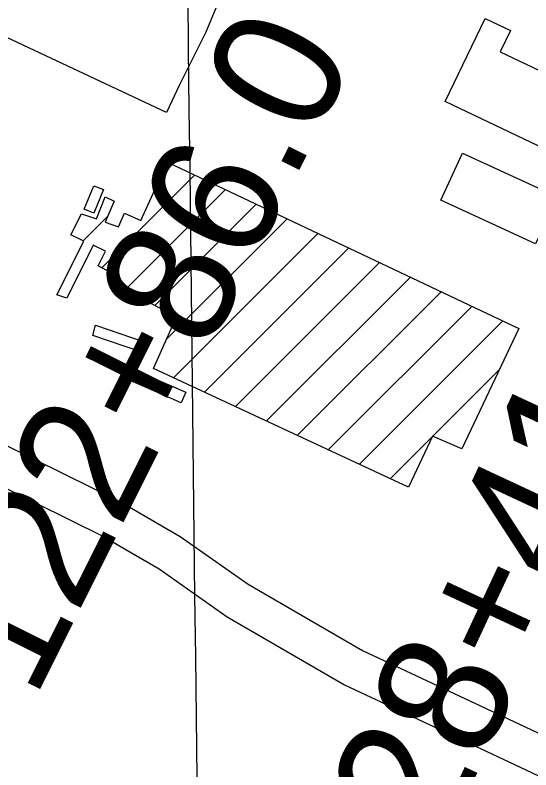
# Model space of a CAD drawing. Extents: x 3677843 to 3715951, y 511991 to 537744.
# Drawn here: x 3708282 to 3708684, y 524058 to 524646 of the extents above; entities that cross this region are included whole.
import ezdxf

# ---------------------------------------------------------------- set-up
doc = ezdxf.new("R2010")
doc.units = 0
for name, color, linetype in [('V-BLDG-OTLN', 7, 'Continuous'), ('V-GRID-MAJR', 7, 'Continuous'), ('V-ROAD-CNTR', 7, 'Continuous'), ('V-SURV-IDEN', 7, 'Continuous')]:
    doc.layers.add(name, color=color, linetype=linetype)

msp = doc.modelspace()

# ---------------------------------------------------------------- linework, layer by layer
at = {"layer": 'V-BLDG-OTLN'}
for p, q in [((3708349.62, 524449), (3708421.82, 524521.21)), ((3708367.61, 524431.64), (3708445.82, 524509.85)), ((3708390.93, 524419.61), (3708469.82, 524498.5)), ((3708335.17, 524469.91), (3708353.91, 524488.66)), ((3708400.06, 524393.38), (3708493.82, 524487.14)), ((3708405.35, 524363.31), (3708517.82, 524475.78)), ((3708429.45, 524352.06), (3708541.82, 524464.43)), ((3708453.56, 524340.82), (3708565.82, 524453.07)), ((3708477.67, 524329.57), (3708589.82, 524441.72)), ((3708501.77, 524318.32), (3708613.81, 524430.36)), ((3708525.88, 524307.07), (3708637.81, 524419)), ((3708549.99, 524295.82), (3708661.81, 524407.65)), ((3708607.29, 524317.77), (3708659.13, 524369.61)), ((3708574.1, 524284.58), (3708606.8, 524317.28))]:
    msp.add_line(p, q, dxfattribs=at)
for points in [[(3708108.6, 524707), (3708116.75, 524729.23), (3708136.27, 524769.16), (3708147.71, 524789.3), (3708439.71, 524654.31), (3708430.68, 524632.55), (3708410.18, 524591.38), (3708400.1, 524570.02)], [(3708659.69, 524617.29), (3708732.27, 524582.68), (3708714.29, 524544.96), (3708699.86, 524551.83), (3708694.81, 524541.25), (3708617.02, 524578.38), (3708647.97, 524643.22), (3708667.73, 524633.8)], [(3708687.16, 524467.64), (3708613.4, 524501.65), (3708630.27, 524538.23), (3708704.88, 524503.87)], [(3708314.64, 524427.8), (3708335.74, 524469.63), (3708325.61, 524474.73), (3708333.8, 524490.99), (3708345.53, 524487.12), (3708352.21, 524504.25), (3708359.22, 524500.96), (3708352.12, 524484.5), (3708362.68, 524480.89), (3708367.4, 524491.64), (3708379.89, 524485.8), (3708400.87, 524531.12), (3708674.35, 524401.71), (3708629.89, 524307.93), (3708607.07, 524317.86), (3708588.25, 524277.97), (3708389.89, 524370.52), (3708407.84, 524410.88), (3708357.5, 524436.86), (3708360.69, 524443.03), (3708346.89, 524450.47), (3708352.39, 524461.97), (3708342.89, 524466.71), (3708322.47, 524425.23)], [(3708343.33, 524512.7), (3708350.95, 524509.92), (3708343.47, 524491.64), (3708335.97, 524494.7)], [(3708344.64, 524404.36), (3708383.34, 524391.12), (3708380.65, 524383.23), (3708342.63, 524396.25)], [(3708371.26, 524371.03), (3708414.92, 524352.1), (3708411.39, 524343.88), (3708367.5, 524362.88)]]:
    msp.add_lwpolyline(points, close=True, dxfattribs=at)
at = {"layer": 'V-GRID-MAJR'}
msp.add_spline([(3708498.51, 517708.62), (3708427.13, 523767.24), (3708355.73, 529827.8), (3708284.32, 535888.36), (3708284.3, 535890.28)], degree=3, dxfattribs=at)
at = {"layer": 'V-ROAD-CNTR'}
for points in [[(3707937.61, 524475.76), (3708033.59, 524426.08), (3708206.89, 524344.29), (3708364.69, 524266.28), (3708410.54, 524239.77), (3708463.47, 524202.43), (3708552.5, 524150.77), (3708661.46, 524099.64), (3708809.25, 524029.99), (3709022.67, 523931.28), (3709188.05, 523850.53), (3709271.21, 523815.22), (3709332.65, 523804.1), (3709388.79, 523798.48), (3709444.66, 523799.55), (3709497.81, 523805.59), (3709559.84, 523822.35), (3709610.9, 523844.48), (3709652.54, 523865.61), (3709696.42, 523896.58), (3709742.67, 523936.83), (3709791.5, 523996.16)], [(3707924.6, 524448.71), (3708020.29, 524399.19), (3708193.84, 524317.28), (3708350.52, 524239.82), (3708394.35, 524214.47), (3708447.26, 524177.15), (3708538.57, 524124.16), (3708648.7, 524072.49), (3708796.56, 524002.81), (3709009.79, 523904.18), (3709175.6, 523823.22), (3709262.57, 523786.3), (3709328.47, 523774.36), (3709387.58, 523768.46), (3709446.64, 523769.58), (3709503.44, 523776.04), (3709569.78, 523793.96), (3709623.66, 523817.32), (3709668.06, 523839.84), (3709714.96, 523872.95), (3709764.25, 523915.84)]]:
    msp.add_lwpolyline(points, dxfattribs=at)

# ---------------------------------------------------------------- texts
at = {"layer": 'V-SURV-IDEN'}
for s, rotation, p in [('122+86.0', 63.48816, (3708297.09, 524111.64)), ('128+41.6', 64.98094, (3708581.91, 523926.89))]:
    msp.add_text(s, height=100, rotation=rotation, dxfattribs=at).set_placement(p)

doc.saveas('drawing.dxf')
